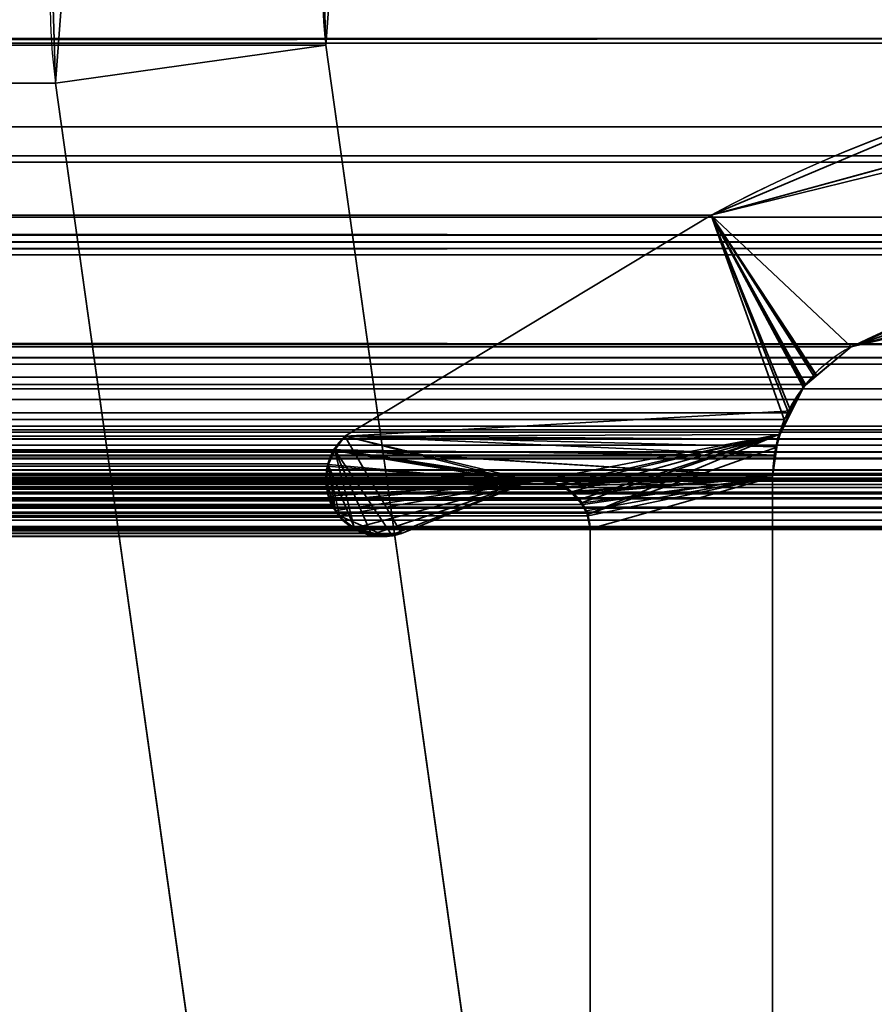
# Model space of a CAD drawing. Header units: millimetres. Extents: x -508 to 6708, y -115 to 193.
# Tile 992 of 1056: x 3399.86 to 3404.56, y 7.93 to 13.34. Entities that reach past the tile are written whole.
import ezdxf

# ---------------------------------------------------------------- set-up
doc = ezdxf.new("R2010")
doc.units = ezdxf.units.MM
doc.layers.add('151', color=7, linetype='Continuous', true_color=0xffffff)

# ---------------------------------------------------------------- blocks, each defined once
blk = doc.blocks.new('UG_SURFACE_003')
at = {"layer": '151', "color": 252, "linetype": 'Continuous', "lineweight": 35}
for points in [[(3607.5001, -10, 2215.25), (3607.5001, 174.4, 2215.25), (2392.4999, 174.4, 2215.25), (2392.4999, -10, 2215.25)], [(2542.5, -10, 2065.2499), (2542.5, 174.4, 2065.2499), (3457.5, 174.4, 2065.2499), (3457.5, -10, 2065.2499)]]:
    blk.add_3dface(points, dxfattribs=at)
blk = doc.blocks.new('UG_SURFACE_210')
at = {"layer": '151', "color": 252, "linetype": 'Continuous', "lineweight": 35}
for points in [[(3400.0385, 13.6483, 2007.2885), (2599.9401, 12.9913, 2007.3099), (2599.9615, 13.6483, 2007.2885)], [(3400.0385, 13.6483, 2007.2885), (3400.0599, 12.9913, 2007.3099), (2599.9401, 12.9913, 2007.3099)], [(3400.0599, 12.9913, 2007.3099), (3400.0385, 13.6483, 2007.2885), (3401.5343, 13.5371, 2008.7843), (3401.5453, 13.2001, 2008.7953)], [(2598.4657, 13.5371, 2008.7843), (2598.4547, 13.2001, 2008.7953), (3401.5453, 13.2001, 2008.7953)], [(2598.4657, 13.5371, 2008.7843), (3401.5453, 13.2001, 2008.7953), (3401.5343, 13.5371, 2008.7843)], [(2585.5, -21.92, 2021.75), (3414.5, -21.92, 2021.75), (3414.5, 13.42, 2021.75), (2585.5, 13.42, 2021.75)], [(2586.9999, -21.92, 2020.2501), (2586.9999, 13.42, 2020.2501), (3413.0001, 13.42, 2020.2501), (3413.0001, -21.92, 2020.2501)], [(2598.4547, 13.2001, 2008.7953), (2597.5218, 6.5631, 2009.7282), (3402.4782, 6.5631, 2009.7282), (3401.5453, 13.2001, 2008.7953)], [(3400.9926, 6.3544, 2008.2426), (3400.0599, 12.9913, 2007.3099), (3401.5453, 13.2001, 2008.7953), (3402.4782, 6.5631, 2009.7282)], [(2599.9401, 12.9913, 2007.3099), (3400.0599, 12.9913, 2007.3099), (3400.9926, 6.3544, 2008.2426), (2599.0074, 6.3544, 2008.2426)]]:
    blk.add_3dface(points, dxfattribs=at)
blk = doc.blocks.new('UG_SURFACE_211')
at = {"layer": '151', "color": 252, "linetype": 'Continuous', "lineweight": 35}
for points in [[(3400.0385, 13.6483, 2007.2885), (3400.1567, 14.2948, -7.75), (3400.0599, 12.9913, -7.75)], [(3400.0599, 12.9913, -7.75), (3400.1567, 14.2948, -7.75), (3401.5951, 13.8687, -7.75), (3401.5453, 13.2001, -7.75)], [(3401.5343, 13.5371, 2008.7843), (3401.5453, 13.2001, -7.75), (3401.5951, 13.8687, -7.75)], [(3400.0599, 12.9913, -7.75), (3400.0599, 12.9913, 2007.3099), (3400.0385, 13.6483, 2007.2885)], [(3401.5453, 13.2001, 2008.7953), (3401.5343, 13.5371, 2008.7843), (3400.0385, 13.6483, 2007.2885), (3400.0599, 12.9913, 2007.3099)], [(3401.5343, 13.5371, 2008.7843), (3401.5453, 13.2001, 2008.7953), (3401.5453, 13.2001, -7.75)], [(3400.9926, 6.3544, -7.75), (3400.0599, 12.9913, -7.75), (3401.5453, 13.2001, -7.75), (3402.4782, 6.5631, -7.75)], [(3402.4782, 6.5631, 2009.7282), (3401.5453, 13.2001, 2008.7953), (3400.0599, 12.9913, 2007.3099), (3400.9926, 6.3544, 2008.2426)], [(3401.5453, 13.2001, 2008.7953), (3402.4782, 6.5631, 2009.7282), (3402.4782, 6.5631, -7.75), (3401.5453, 13.2001, -7.75)], [(3400.0599, 12.9913, 2007.3099), (3400.0599, 12.9913, -7.75), (3400.9926, 6.3544, -7.75), (3400.9926, 6.3544, 2008.2426)]]:
    blk.add_3dface(points, dxfattribs=at)
blk = doc.blocks.new('UG_SURFACE_217')
at = {"layer": '151', "color": 7, "linetype": 'Continuous', "lineweight": 35}
for points in [[(2590.1845, 12.7511, 2017.0655), (3409.8155, 12.7511, 2017.0655), (3407.3503, 13.2116, 2014.6003), (2592.6497, 13.2116, 2014.6003)], [(2592.7813, 13.2362, 2014.4687), (2592.6497, 13.2116, 2014.6003), (3407.3503, 13.2116, 2014.6003)], [(2592.7813, 13.2362, 2014.4687), (3407.3503, 13.2116, 2014.6003), (3407.2187, 13.2362, 2014.4687)], [(3407.2187, 13.2362, 2014.4687), (2595.1421, 12.5924, 2012.1078), (2592.7813, 13.2362, 2014.4687)], [(3407.2187, 13.2362, 2014.4687), (3404.8579, 12.5924, 2012.1078), (2595.1421, 12.5924, 2012.1078)], [(3410.85, 12.5578, 2018.1), (3409.8155, 12.7511, 2017.0655), (2590.1845, 12.7511, 2017.0655), (2589.15, 12.5578, 2018.1)], [(2589.15, 12.5578, 2018.1), (2588.3482, 12.1555, 2018.9021), (3411.6518, 12.1555, 2018.9021)], [(2589.15, 12.5578, 2018.1), (3411.6518, 12.1555, 2018.9021), (3410.85, 12.5578, 2018.1)], [(2595.1421, 12.5924, 2012.1078), (3404.8579, 12.5924, 2012.1078), (3403.6629, 12.2666, 2010.9129), (2596.3371, 12.2666, 2010.9129)], [(3405.9768, 12.084, 2013.2267), (3404.4323, 11.5427, 2011.6823), (3403.6629, 12.2666, 2010.9129), (3404.8579, 12.5924, 2012.1078)], [(3408.4382, 12.0475, 2015.6882), (2591.5618, 12.0441, 2015.6882), (2592.4995, 12.2561, 2014.7505)], [(2592.4995, 12.2561, 2014.7505), (2593.6971, 11.9776, 2013.5529), (3406.2877, 12.1186, 2013.5379)], [(3406.2877, 12.1186, 2013.5379), (3407.5217, 12.2561, 2014.7717), (2592.4995, 12.2561, 2014.7505)], [(3407.5217, 12.2561, 2014.7717), (3408.4382, 12.0475, 2015.6882), (2592.4995, 12.2561, 2014.7505)], [(3403.6629, 12.2666, 2010.9129), (3401.65, 11.0514, 2008.8999), (2598.35, 11.0514, 2008.8999), (2596.3371, 12.2666, 2010.9129)], [(3401.65, 11.0514, 2008.8999), (3403.6629, 12.2666, 2010.9129), (3404.0649, 11.1441, 2011.3151), (3404.0091, 10.9475, 2011.2591)], [(3403.6629, 12.2666, 2010.9129), (3404.4323, 11.5427, 2011.6823), (3404.2304, 11.377, 2011.4803)], [(3403.6629, 12.2666, 2010.9129), (3404.181, 11.3367, 2011.4312), (3404.0871, 11.1807, 2011.337)], [(3404.0871, 11.1807, 2011.337), (3404.0649, 11.1441, 2011.3151), (3403.6629, 12.2666, 2010.9129)], [(3404.2304, 11.377, 2011.4803), (3404.181, 11.3367, 2011.4312), (3403.6629, 12.2666, 2010.9129)], [(3413.4445, 11.0875, 2020.6945), (3411.6518, 12.1555, 2018.9021), (2588.3482, 12.1555, 2018.9021), (2586.5555, 11.0875, 2020.6945)], [(3405.9768, 12.084, 2013.2267), (3406.2877, 12.1186, 2013.5379), (2593.6971, 11.9776, 2013.5529)], [(3405.9768, 12.084, 2013.2267), (2593.6971, 11.9776, 2013.5529), (2595.5677, 11.5427, 2011.6823)], [(2595.5677, 11.5427, 2011.6823), (3404.4323, 11.5427, 2011.6823), (3405.9768, 12.084, 2013.2267)], [(3410.5949, 11.5565, 2017.8449), (2589.4051, 11.5565, 2017.8449), (2591.5618, 12.0441, 2015.6882)], [(2591.5618, 12.0441, 2015.6882), (3408.4382, 12.0475, 2015.6882), (3410.5949, 11.5565, 2017.8449)], [(2589.2897, 11.4744, 2017.9603), (2589.4051, 11.5565, 2017.8449), (3410.5949, 11.5565, 2017.8449)], [(3410.5949, 11.5565, 2017.8449), (3410.713, 11.4838, 2017.9632), (2589.2897, 11.4744, 2017.9603)], [(2595.7696, 11.377, 2011.4803), (3404.2304, 11.377, 2011.4803), (3404.4323, 11.5427, 2011.6823), (2595.5677, 11.5427, 2011.6823)], [(2589.1531, 11.3772, 2018.0972), (2589.2897, 11.4744, 2017.9603), (3410.713, 11.4838, 2017.9632)], [(3410.713, 11.4838, 2017.9632), (3410.7702, 11.4486, 2018.0202), (2589.1531, 11.3772, 2018.0972)], [(3410.7702, 11.4486, 2018.0202), (2589.1099, 11.3156, 2018.1401), (2589.1531, 11.3772, 2018.0972)], [(3410.7702, 11.4486, 2018.0202), (3410.8899, 11.3131, 2018.1398), (2589.1099, 11.3156, 2018.1401)], [(3404.181, 11.3367, 2011.4312), (2595.7696, 11.377, 2011.4803), (2595.819, 11.3367, 2011.4312)], [(3404.181, 11.3367, 2011.4312), (3404.2304, 11.377, 2011.4803), (2595.7696, 11.377, 2011.4803)], [(2589.0219, 11.19, 2018.2281), (2589.1099, 11.3156, 2018.1401), (3410.8899, 11.3131, 2018.1398)], [(3410.8899, 11.3131, 2018.1398), (3410.9421, 11.2541, 2018.1921), (2589.0219, 11.19, 2018.2281)], [(2595.819, 11.3367, 2011.4312), (3404.0871, 11.1807, 2011.337), (3404.181, 11.3367, 2011.4312)], [(2595.819, 11.3367, 2011.4312), (2595.9129, 11.1807, 2011.337), (3404.0871, 11.1807, 2011.337)], [(3410.9421, 11.2541, 2018.1921), (2588.9926, 11.1062, 2018.2574), (2589.0219, 11.19, 2018.2281)], [(3410.9421, 11.2541, 2018.1921), (3411.0098, 11.1076, 2018.2598), (2588.9926, 11.1062, 2018.2574)], [(3404.0091, 10.9475, 2011.2591), (2595.9129, 11.1807, 2011.337), (2595.9351, 11.1441, 2011.3151)], [(3404.0091, 10.9475, 2011.2591), (3404.0649, 11.1441, 2011.3151), (2595.9129, 11.1807, 2011.337)], [(3404.0649, 11.1441, 2011.3151), (3404.0871, 11.1807, 2011.337), (2595.9129, 11.1807, 2011.337)], [(3404.0089, 10.9448, 2011.2588), (2595.9351, 11.1441, 2011.3151), (2595.9909, 10.9475, 2011.2591)], [(2595.9351, 11.1441, 2011.3151), (3404.0089, 10.9448, 2011.2588), (3404.0091, 10.9475, 2011.2591)], [(2588.9547, 10.9977, 2018.2953), (2588.9926, 11.1062, 2018.2574), (3411.0098, 11.1076, 2018.2598)], [(3411.0098, 11.1076, 2018.2598), (3411.0248, 11.0751, 2018.275), (2588.9547, 10.9977, 2018.2953)], [(2586.5009, 11.0381, 2020.7491), (2586.4761, 11.0155, 2020.7739), (3413.533, 11.0032, 2020.7829)], [(2586.5555, 11.0875, 2020.6945), (2586.5009, 11.0381, 2020.7491), (3413.4982, 11.0362, 2020.7484)], [(3413.533, 11.0032, 2020.7829), (3413.4982, 11.0362, 2020.7484), (2586.5009, 11.0381, 2020.7491)], [(3413.4982, 11.0362, 2020.7484), (3413.4445, 11.0875, 2020.6945), (2586.5555, 11.0875, 2020.6945)], [(3411.0248, 11.0751, 2018.275), (3411.0615, 10.8663, 2018.3115), (2588.9547, 10.9977, 2018.2953)], [(2598.4089, 10.9819, 2008.841), (2598.35, 11.0514, 2008.8999), (3401.65, 11.0514, 2008.8999)], [(2598.4089, 10.9819, 2008.841), (3401.65, 11.0514, 2008.8999), (3401.5877, 10.9763, 2008.8377)], [(3401.5877, 10.9763, 2008.8377), (3401.65, 11.0514, 2008.8999), (3404.0091, 10.9475, 2011.2591), (3404.0089, 10.9448, 2011.2588)], [(3413.552, 10.9651, 2020.802), (2586.4761, 11.0155, 2020.7739), (2586.4515, 10.9779, 2020.7984)], [(2586.4761, 11.0155, 2020.7739), (3413.552, 10.9651, 2020.802), (3413.533, 11.0032, 2020.7829)], [(3411.0615, 10.8663, 2018.3115), (2588.9385, 10.8663, 2018.3115), (2588.9547, 10.9977, 2018.2953)], [(3401.5877, 10.9763, 2008.8377), (2598.4128, 10.9737, 2008.8372), (2598.4089, 10.9819, 2008.841)], [(2586.432, 10.9257, 2020.8182), (2586.4217, 10.8984, 2020.8285), (3413.5852, 10.846, 2020.8352)], [(3413.552, 10.9651, 2020.802), (2586.4472, 10.9663, 2020.8027), (2586.432, 10.9257, 2020.8182)], [(2586.432, 10.9257, 2020.8182), (3413.569, 10.9316, 2020.8189), (3413.552, 10.9651, 2020.802)], [(2586.432, 10.9257, 2020.8182), (3413.5697, 10.9274, 2020.8199), (3413.569, 10.9316, 2020.8189)], [(3413.5852, 10.846, 2020.8352), (3413.5697, 10.9274, 2020.8199), (2586.432, 10.9257, 2020.8182)], [(2586.4515, 10.9779, 2020.7984), (2586.4472, 10.9663, 2020.8027), (3413.552, 10.9651, 2020.802)], [(2595.9909, 10.9475, 2011.2591), (2595.9911, 10.9448, 2011.2588), (3404.0089, 10.9448, 2011.2588)], [(2596, 10.8277, 2011.25), (3404, 10.8277, 2011.25), (3404.0089, 10.9448, 2011.2588), (2595.9911, 10.9448, 2011.2588)], [(3401.5877, 10.9763, 2008.8377), (3401.5868, 10.9742, 2008.8367), (2598.4128, 10.9737, 2008.8372)], [(2598.4402, 10.9155, 2008.8098), (2598.4128, 10.9737, 2008.8372), (3401.5868, 10.9742, 2008.8367)], [(2598.4402, 10.9155, 2008.8098), (3401.5868, 10.9742, 2008.8367), (3401.5551, 10.8998, 2008.805)], [(3402.6484, 10.798, 2009.8984), (3401.5534, 10.8867, 2008.8034), (3401.5551, 10.8998, 2008.805), (3401.5868, 10.9742, 2008.8367)], [(3401.5868, 10.9742, 2008.8367), (3401.5877, 10.9763, 2008.8377), (3402.6484, 10.798, 2009.8984)], [(3401.5877, 10.9763, 2008.8377), (3404, 10.8277, 2011.25), (3402.755, 10.8066, 2010.005), (3402.7162, 10.8082, 2009.9661)], [(3402.7162, 10.8082, 2009.9661), (3402.6484, 10.798, 2009.8984), (3401.5877, 10.9763, 2008.8377)], [(3404.0089, 10.9448, 2011.2588), (3404, 10.8277, 2011.25), (3401.5877, 10.9763, 2008.8377)], [(2586.4217, 10.8984, 2020.8285), (2586.4155, 10.8381, 2020.8344), (3413.5852, 10.846, 2020.8352)], [(3401.5551, 10.8998, 2008.805), (2598.4461, 10.8862, 2008.8038), (2598.4402, 10.9155, 2008.8098)], [(3401.5551, 10.8998, 2008.805), (3401.5534, 10.8867, 2008.8034), (2598.4461, 10.8862, 2008.8038)], [(2598.4552, 10.8424, 2008.7948), (2598.4461, 10.8862, 2008.8038), (3401.5534, 10.8867, 2008.8034)], [(2598.4552, 10.8424, 2008.7948), (3401.5534, 10.8867, 2008.8034), (3401.5439, 10.8115, 2008.7938)], [(3401.5465, 10.7913, 2008.7965), (3401.5439, 10.8115, 2008.7938), (3401.5534, 10.8867, 2008.8034), (3402.6484, 10.798, 2009.8984)], [(3413.5845, 10.8085, 2020.8344), (2586.4155, 10.8381, 2020.8344), (2586.4146, 10.8282, 2020.8354)], [(2586.4146, 10.8282, 2020.8354), (2586.4282, 10.7445, 2020.822), (3413.5718, 10.7445, 2020.822)], [(3413.5718, 10.7445, 2020.822), (3413.5845, 10.8085, 2020.8344), (2586.4146, 10.8282, 2020.8354)], [(2586.4155, 10.8381, 2020.8344), (3413.5849, 10.8384, 2020.8352), (3413.5852, 10.846, 2020.8352)], [(3413.5845, 10.8085, 2020.8344), (3413.5849, 10.8384, 2020.8352), (2586.4155, 10.8381, 2020.8344)], [(3412.3995, 10.8171, 2019.6495), (2587.6005, 10.8171, 2019.6495), (2587.6145, 10.8176, 2019.6357)], [(3412.313, 10.819, 2019.563), (3412.3828, 10.8211, 2019.6328), (2587.6145, 10.8176, 2019.6357)], [(3412.3828, 10.8211, 2019.6328), (3412.3857, 10.8204, 2019.6357), (2587.6145, 10.8176, 2019.6357)], [(2587.6145, 10.8176, 2019.6357), (3412.3857, 10.8204, 2019.6357), (3412.3995, 10.8171, 2019.6495)], [(2587.6145, 10.8176, 2019.6357), (2587.687, 10.8202, 2019.563), (3412.313, 10.819, 2019.563)], [(3412.2686, 10.8177, 2019.5186), (2587.687, 10.8202, 2019.563), (2587.7166, 10.8212, 2019.5334)], [(3412.2686, 10.8177, 2019.5186), (3412.313, 10.819, 2019.563), (2587.687, 10.8202, 2019.563)], [(2587.7166, 10.8212, 2019.5334), (3412.2388, 10.8044, 2019.4888), (3412.2686, 10.8177, 2019.5186)], [(2587.7166, 10.8212, 2019.5334), (2587.7602, 10.7999, 2019.4898), (3412.2388, 10.8044, 2019.4888)], [(2588.9385, 5.7187, 2018.3115), (2588.9385, 10.8663, 2018.3115), (3411.0615, 10.8663, 2018.3115), (3411.0615, 5.7187, 2018.3115)], [(2596, 10.8277, 2011.25), (2596, 4.7035, 2011.25), (3404, 4.7035, 2011.25), (3404, 10.8277, 2011.25)], [(3401.5439, 10.8115, 2008.7938), (2598.4526, 10.791, 2008.7974), (2598.4552, 10.8424, 2008.7948)], [(3404, 10.8277, 2011.25), (3402.8556, 10.7747, 2010.1056), (3402.8022, 10.7917, 2010.0522), (3402.755, 10.8066, 2010.005)], [(3404, 10.8277, 2011.25), (3402.9016, 10.7431, 2010.1516), (3402.8766, 10.7603, 2010.1266), (3402.8556, 10.7747, 2010.1056)], [(3404, 10.8277, 2011.25), (3402.9586, 10.6764, 2010.2086), (3402.9372, 10.7014, 2010.1871), (3402.9016, 10.7431, 2010.1516)], [(3404, 10.8277, 2011.25), (3402.9863, 10.6145, 2010.2363), (3402.9799, 10.6288, 2010.2298), (3402.9586, 10.6764, 2010.2086)], [(3402.998, 10.5427, 2010.2479), (3402.9965, 10.5516, 2010.2465), (3402.9863, 10.6145, 2010.2363), (3404, 10.8277, 2011.25)], [(3404, 10.8277, 2011.25), (3404, 4.7035, 2011.25), (3402.998, 6.7467, 2010.2479), (3402.998, 10.5427, 2010.2479)], [(3412.3995, 10.8171, 2019.6495), (3413.197, 10.5484, 2020.447), (2586.803, 10.5484, 2020.447), (2587.6005, 10.8171, 2019.6495)], [(3412.1997, 10.787, 2019.4497), (3412.2388, 10.8044, 2019.4888), (2587.7602, 10.7999, 2019.4898)], [(3412.1997, 10.787, 2019.4497), (2587.7602, 10.7999, 2019.4898), (2587.8184, 10.7715, 2019.4316)], [(2587.8184, 10.7715, 2019.4316), (3412.1828, 10.7698, 2019.4328), (3412.1997, 10.787, 2019.4497)], [(3412.1828, 10.7698, 2019.4328), (2587.8184, 10.7715, 2019.4316), (2587.8265, 10.7677, 2019.4235)], [(2587.8265, 10.7677, 2019.4235), (3412.1268, 10.713, 2019.3768), (3412.1828, 10.7698, 2019.4328)], [(2587.8265, 10.7677, 2019.4235), (2587.8732, 10.7133, 2019.3768), (3412.1268, 10.713, 2019.3768)], [(3402.8556, 10.7747, 2010.1056), (2597.1239, 10.7572, 2010.1261), (2597.1966, 10.7966, 2010.0534)], [(3402.8556, 10.7747, 2010.1056), (3402.8766, 10.7603, 2010.1266), (2597.1239, 10.7572, 2010.1261)], [(3402.8556, 10.7747, 2010.1056), (2597.1966, 10.7966, 2010.0534), (2597.1973, 10.7967, 2010.0527)], [(2597.1973, 10.7967, 2010.0527), (2597.2838, 10.8082, 2009.9661), (3402.7162, 10.8082, 2009.9661)], [(3402.7162, 10.8082, 2009.9661), (3402.755, 10.8066, 2010.005), (2597.1973, 10.7967, 2010.0527)], [(3402.755, 10.8066, 2010.005), (3402.8022, 10.7917, 2010.0522), (2597.1973, 10.7967, 2010.0527)], [(2597.1973, 10.7967, 2010.0527), (3402.8022, 10.7917, 2010.0522), (3402.8556, 10.7747, 2010.1056)], [(3402.7162, 10.8082, 2009.9661), (2597.2838, 10.8082, 2009.9661), (2597.3184, 10.805, 2009.9316)], [(2597.3184, 10.805, 2009.9316), (3402.6484, 10.798, 2009.8984), (3402.7162, 10.8082, 2009.9661)], [(2597.3184, 10.805, 2009.9316), (2597.3516, 10.798, 2009.8984), (3402.6484, 10.798, 2009.8984)], [(3401.9601, 10.5173, 2009.2101), (3402.6484, 10.798, 2009.8984), (2597.3516, 10.798, 2009.8984), (2598.0399, 10.5173, 2009.2101)], [(2598.4509, 10.758, 2008.7991), (3401.5465, 10.7913, 2008.7965), (3401.5541, 10.7351, 2008.8041)], [(2598.4509, 10.758, 2008.7991), (2598.4526, 10.791, 2008.7974), (3401.5465, 10.7913, 2008.7965)], [(3401.5439, 10.8115, 2008.7938), (3401.5465, 10.7913, 2008.7965), (2598.4526, 10.791, 2008.7974)], [(3402.6484, 10.798, 2009.8984), (3401.5694, 10.6962, 2008.8193), (3401.5541, 10.7351, 2008.8041), (3401.5465, 10.7913, 2008.7965)], [(3401.6161, 10.6163, 2008.8661), (3401.5806, 10.6675, 2008.8305), (3401.5694, 10.6962, 2008.8193), (3402.6484, 10.798, 2009.8984)], [(3401.6161, 10.6163, 2008.8661), (3402.6484, 10.798, 2009.8984), (3401.9601, 10.5173, 2009.2101), (3401.8741, 10.5032, 2009.124)], [(2586.4322, 10.736, 2020.8178), (3413.5678, 10.736, 2020.8178), (3413.5718, 10.7445, 2020.822), (2586.4282, 10.7445, 2020.822)], [(3413.5313, 10.662, 2020.7813), (2586.4322, 10.736, 2020.8178), (2586.4687, 10.662, 2020.7813)], [(3413.5313, 10.662, 2020.7813), (3413.5678, 10.736, 2020.8178), (2586.4322, 10.736, 2020.8178)], [(3412.1211, 10.7072, 2019.371), (2587.8732, 10.7133, 2019.3768), (2587.8799, 10.7055, 2019.3701)], [(3412.1211, 10.7072, 2019.371), (3412.1268, 10.713, 2019.3768), (2587.8732, 10.7133, 2019.3768)], [(3402.9016, 10.7431, 2010.1516), (2597.0628, 10.7013, 2010.1871), (2597.0993, 10.7439, 2010.1507)], [(3402.9016, 10.7431, 2010.1516), (3402.9372, 10.7014, 2010.1871), (2597.0628, 10.7013, 2010.1871)], [(3402.9016, 10.7431, 2010.1516), (2597.0993, 10.7439, 2010.1507), (2597.1239, 10.7572, 2010.1261)], [(2597.1239, 10.7572, 2010.1261), (3402.8766, 10.7603, 2010.1266), (3402.9016, 10.7431, 2010.1516)], [(3401.5541, 10.7351, 2008.8041), (2598.4309, 10.6957, 2008.8191), (2598.4509, 10.758, 2008.7991)], [(3401.5541, 10.7351, 2008.8041), (3401.5694, 10.6962, 2008.8193), (2598.4309, 10.6957, 2008.8191)], [(2586.4687, 10.662, 2020.7813), (2586.4725, 10.6583, 2020.7775), (3413.5275, 10.6582, 2020.7775), (3413.5313, 10.662, 2020.7813)], [(3413.5275, 10.6582, 2020.7775), (2586.4725, 10.6583, 2020.7775), (2586.539, 10.5917, 2020.7109)], [(2586.539, 10.5917, 2020.7109), (3413.461, 10.5914, 2020.7112), (3413.5275, 10.6582, 2020.7775)], [(2587.8799, 10.7055, 2019.3701), (3412.0889, 10.6334, 2019.3388), (3412.1211, 10.7072, 2019.371)], [(2587.8799, 10.7055, 2019.3701), (2587.9111, 10.6334, 2019.3388), (3412.0889, 10.6334, 2019.3388)], [(3402.9586, 10.6764, 2010.2086), (2597.0201, 10.6288, 2010.2298), (2597.0414, 10.6764, 2010.2086)], [(3402.9586, 10.6764, 2010.2086), (3402.9799, 10.6288, 2010.2298), (2597.0201, 10.6288, 2010.2298)], [(3402.9586, 10.6764, 2010.2086), (2597.0414, 10.6764, 2010.2086), (2597.0628, 10.7013, 2010.1871)], [(2597.0628, 10.7013, 2010.1871), (3402.9372, 10.7014, 2010.1871), (3402.9586, 10.6764, 2010.2086)], [(3401.5806, 10.6675, 2008.8305), (2598.3837, 10.6166, 2008.8663), (2598.4263, 10.6814, 2008.8236)], [(3401.5806, 10.6675, 2008.8305), (3401.6161, 10.6163, 2008.8661), (2598.3837, 10.6166, 2008.8663)], [(2598.4263, 10.6814, 2008.8236), (3401.5694, 10.6962, 2008.8193), (3401.5806, 10.6675, 2008.8305)], [(2598.4263, 10.6814, 2008.8236), (2598.4309, 10.6957, 2008.8191), (3401.5694, 10.6962, 2008.8193)], [(3412.0889, 6.3541, 2019.3388), (3412.0889, 10.6334, 2019.3388), (2587.9111, 10.6334, 2019.3388), (2587.9111, 6.3541, 2019.3388)], [(3402.9863, 10.6145, 2010.2363), (2597.0035, 10.5516, 2010.2465), (2597.0137, 10.6145, 2010.2363)], [(3402.9863, 10.6145, 2010.2363), (3402.9965, 10.5516, 2010.2465), (2597.0035, 10.5516, 2010.2465)], [(2597.0137, 10.6145, 2010.2363), (2597.0201, 10.6288, 2010.2298), (3402.9799, 10.6288, 2010.2298), (3402.9863, 10.6145, 2010.2363)], [(2598.326, 10.5603, 2008.924), (3401.6228, 10.6068, 2008.8727), (3401.7012, 10.547, 2008.9512)], [(2598.326, 10.5603, 2008.924), (2598.3772, 10.6068, 2008.8727), (3401.6228, 10.6068, 2008.8727)], [(2598.3772, 10.6068, 2008.8727), (2598.3837, 10.6166, 2008.8663), (3401.6161, 10.6163, 2008.8661)], [(3401.6161, 10.6163, 2008.8661), (3401.6228, 10.6068, 2008.8727), (2598.3772, 10.6068, 2008.8727)], [(3401.7012, 10.547, 2008.9512), (3401.6228, 10.6068, 2008.8727), (3401.6161, 10.6163, 2008.8661), (3401.8741, 10.5032, 2009.124)], [(3413.46, 10.5905, 2020.71), (2586.539, 10.5917, 2020.7109), (2586.5412, 10.5896, 2020.7088)], [(3413.46, 10.5905, 2020.71), (3413.461, 10.5914, 2020.7112), (2586.539, 10.5917, 2020.7109)], [(3413.46, 10.5905, 2020.71), (2586.5412, 10.5896, 2020.7088), (2586.6218, 10.5554, 2020.6282)], [(2586.6218, 10.5554, 2020.6282), (3413.3782, 10.5552, 2020.6282), (3413.46, 10.5905, 2020.71)], [(3413.3782, 10.5552, 2020.6282), (2586.6218, 10.5554, 2020.6282), (2586.658, 10.54, 2020.592)], [(3413.3439, 10.5404, 2020.5939), (3413.3782, 10.5552, 2020.6282), (2586.658, 10.54, 2020.592)], [(2586.7829, 10.5429, 2020.467), (3413.197, 10.5484, 2020.447), (3413.2912, 10.5433, 2020.5414)], [(2586.7829, 10.5429, 2020.467), (2586.803, 10.5484, 2020.447), (3413.197, 10.5484, 2020.447)], [(2597.0035, 10.5516, 2010.2465), (3402.9965, 10.5516, 2010.2465), (3402.998, 10.5427, 2010.2479), (2597.002, 10.5427, 2010.2479)], [(3401.7203, 10.5324, 2008.9703), (2598.2211, 10.5179, 2009.0289), (2598.299, 10.5494, 2008.9509)], [(3401.7012, 10.547, 2008.9512), (2598.299, 10.5494, 2008.9509), (2598.326, 10.5603, 2008.924)], [(2598.299, 10.5494, 2008.9509), (3401.7012, 10.547, 2008.9512), (3401.7203, 10.5324, 2008.9703)], [(3413.3439, 10.5404, 2020.5939), (2586.658, 10.54, 2020.592), (2586.7088, 10.5412, 2020.5412)], [(2586.7088, 10.5412, 2020.5412), (3413.2912, 10.5433, 2020.5414), (3413.3439, 10.5404, 2020.5939)], [(3413.2912, 10.5433, 2020.5414), (2586.7088, 10.5412, 2020.5412), (2586.7829, 10.5429, 2020.467)], [(3402.998, 10.5427, 2010.2479), (3402.998, 6.7467, 2010.2479), (2597.002, 6.7467, 2010.2479), (2597.002, 10.5427, 2010.2479)], [(3401.9601, 10.5173, 2009.2101), (2598.0399, 10.5173, 2009.2101), (2598.1262, 10.5091, 2009.1238)], [(2598.1262, 10.5091, 2009.1238), (3401.8741, 10.5032, 2009.124), (3401.9601, 10.5173, 2009.2101)], [(3401.8567, 10.5004, 2009.1066), (2598.1262, 10.5091, 2009.1238), (2598.1853, 10.5034, 2009.0647)], [(3401.8567, 10.5004, 2009.1066), (3401.8741, 10.5032, 2009.124), (2598.1262, 10.5091, 2009.1238)], [(2598.1853, 10.5034, 2009.0647), (3401.7785, 10.5188, 2009.0284), (3401.8567, 10.5004, 2009.1066)], [(2598.1853, 10.5034, 2009.0647), (2598.2211, 10.5179, 2009.0289), (3401.7785, 10.5188, 2009.0284)], [(3401.7203, 10.5324, 2008.9703), (3401.7785, 10.5188, 2009.0284), (2598.2211, 10.5179, 2009.0289)], [(3401.7012, 10.547, 2008.9512), (3401.8741, 10.5032, 2009.124), (3401.8567, 10.5004, 2009.1066), (3401.7785, 10.5188, 2009.0284)], [(3401.7785, 10.5188, 2009.0284), (3401.7203, 10.5324, 2008.9703), (3401.7012, 10.547, 2008.9512)]]:
    blk.add_3dface(points, dxfattribs=at)
blk = doc.blocks.new('UG_SURFACE_218')
at = {"layer": '151', "color": 7, "linetype": 'Continuous', "lineweight": 35}
for points in [[(3403.6629, 12.2666, 2010.9129), (3406.3408, 12.9246, 2013.5908), (3405.0703, 12.8596, -7.75)], [(3406.3408, 12.9246, 2013.5908), (3403.6629, 12.2666, 2010.9129), (3404.4323, 11.5427, 2011.6823), (3405.9706, 11.8991, 2013.2208)], [(3405.0703, 12.8596, -7.75), (3403.6629, 12.2666, -7.75), (3403.6629, 12.2666, 2010.9129)], [(3405.0179, 11.7957, -7.75), (3404.4323, 11.5427, -7.75), (3403.6629, 12.2666, -7.75), (3405.0703, 12.8596, -7.75)], [(3403.6629, 12.2666, -7.75), (3401.65, 11.0514, -7.75), (3401.65, 11.0514, 2008.8999), (3403.6629, 12.2666, 2010.9129)], [(3401.65, 11.0514, -7.75), (3403.6629, 12.2666, -7.75), (3404.1743, 11.3282, -7.75), (3404.1057, 11.1916, -7.75)], [(3403.6629, 12.2666, 2010.9129), (3401.65, 11.0514, 2008.8999), (3404.0346, 11.0607, 2011.2846), (3404.1007, 11.1889, 2011.3509)], [(3403.6629, 12.2666, -7.75), (3404.4323, 11.5427, -7.75), (3404.243, 11.3854, -7.75)], [(3404.243, 11.3854, -7.75), (3404.1743, 11.3282, -7.75), (3403.6629, 12.2666, -7.75)], [(3403.6629, 12.2666, 2010.9129), (3404.1691, 11.3216, 2011.4191), (3404.2404, 11.3814, 2011.4903)], [(3404.2404, 11.3814, 2011.4903), (3404.4323, 11.5427, 2011.6823), (3403.6629, 12.2666, 2010.9129)], [(3404.1007, 11.1889, 2011.3509), (3404.1691, 11.3216, 2011.4191), (3403.6629, 12.2666, 2010.9129)], [(3405.9706, 11.9548, -7.75), (3405.9706, 11.8991, 2013.2208), (3404.4323, 11.5427, 2011.6823)], [(3404.4323, 11.5427, 2011.6823), (3405.0179, 11.7957, -7.75), (3405.9706, 11.9548, -7.75)], [(3404.4323, 11.5427, 2011.6823), (3404.4323, 11.5427, -7.75), (3405.0179, 11.7957, -7.75)], [(3404.4323, 11.5427, -7.75), (3404.4323, 11.5427, 2011.6823), (3404.2404, 11.3814, 2011.4903)], [(3404.2404, 11.3814, 2011.4903), (3404.243, 11.3854, -7.75), (3404.4323, 11.5427, -7.75)], [(3404.243, 11.3854, -7.75), (3404.2404, 11.3814, 2011.4903), (3404.1691, 11.3216, 2011.4191)], [(3404.1691, 11.3216, 2011.4191), (3404.1743, 11.3282, -7.75), (3404.243, 11.3854, -7.75)], [(3404.1691, 11.3216, 2011.4191), (3404.1007, 11.1889, 2011.3509), (3404.1057, 11.1916, -7.75)], [(3404.1691, 11.3216, 2011.4191), (3404.1057, 11.1916, -7.75), (3404.1743, 11.3282, -7.75)], [(3404.1057, 11.1916, -7.75), (3404.0277, 11.0359, -7.75), (3401.65, 11.0514, -7.75)], [(3404.0277, 11.0359, -7.75), (3404.1057, 11.1916, -7.75), (3404.1007, 11.1889, 2011.3509)], [(3404.0277, 11.0359, -7.75), (3404.1007, 11.1889, 2011.3509), (3404.0346, 11.0607, 2011.2846)], [(3401.65, 11.0514, -7.75), (3401.5958, 10.9786, -7.75), (3401.5932, 10.9786, 2008.8432)], [(3401.5932, 10.9786, 2008.8432), (3401.65, 11.0514, 2008.8999), (3401.65, 11.0514, -7.75)], [(3401.65, 11.0514, 2008.8999), (3401.5932, 10.9786, 2008.8432), (3401.9032, 10.5143, 2009.1531), (3401.9601, 10.5173, 2009.2101)], [(3404.022, 10.9929, -7.75), (3404, 10.8277, -7.75), (3401.5958, 10.9786, -7.75), (3401.65, 11.0514, -7.75)], [(3402.6821, 10.8051, 2009.932), (3402.7162, 10.8082, 2009.9661), (3404.0346, 11.0607, 2011.2846), (3401.65, 11.0514, 2008.8999)], [(3401.65, 11.0514, -7.75), (3404.0277, 11.0359, -7.75), (3404.022, 10.9929, -7.75)], [(3401.65, 11.0514, 2008.8999), (3402.6484, 10.798, 2009.8984), (3402.6821, 10.8051, 2009.932)], [(3401.9601, 10.5173, 2009.2101), (3402.6484, 10.798, 2009.8984), (3401.65, 11.0514, 2008.8999)], [(3404.0346, 11.0607, 2011.2846), (3402.7162, 10.8082, 2009.9661), (3402.8115, 10.7875, 2010.0615)], [(3402.8115, 10.7875, 2010.0615), (3402.8454, 10.7801, 2010.0954), (3404.0346, 11.0607, 2011.2846)], [(3404.0346, 11.0607, 2011.2846), (3402.8454, 10.7801, 2010.0954), (3402.89, 10.7442, 2010.1399)], [(3402.89, 10.7442, 2010.1399), (3402.9386, 10.705, 2010.1886), (3404.0346, 11.0607, 2011.2846)], [(3404.0346, 11.0607, 2011.2846), (3402.9386, 10.705, 2010.1886), (3402.9489, 10.6862, 2010.1988)], [(3402.9489, 10.6862, 2010.1988), (3402.9837, 10.6222, 2010.2339), (3404.0346, 11.0607, 2011.2846)], [(3404.0244, 10.9915, 2011.2743), (3404.0346, 11.0607, 2011.2846), (3402.9837, 10.6222, 2010.2339), (3402.9839, 10.6216, 2010.2339)], [(3404.0346, 11.0607, 2011.2846), (3404.022, 10.9929, -7.75), (3404.0277, 11.0359, -7.75)], [(3404.0346, 11.0607, 2011.2846), (3404.0244, 10.9915, 2011.2743), (3404.022, 10.9929, -7.75)], [(3402.9839, 10.6216, 2010.2339), (3402.998, 10.5427, 2010.2479), (3404, 10.8277, 2011.25), (3404.0244, 10.9915, 2011.2743)], [(3404.022, 10.9929, -7.75), (3404.0244, 10.9915, 2011.2743), (3404, 10.8277, 2011.25)], [(3404, 10.8277, 2011.25), (3404, 10.8277, -7.75), (3404.022, 10.9929, -7.75)], [(3401.5958, 10.9786, -7.75), (3401.5725, 10.9473, -7.75), (3401.557, 10.8953, 2008.8069)], [(3401.557, 10.8953, 2008.8069), (3401.5782, 10.9593, 2008.8282), (3401.5958, 10.9786, -7.75)], [(3401.7015, 10.5519, 2008.9514), (3401.5932, 10.9786, 2008.8432), (3401.5782, 10.9593, 2008.8282), (3401.557, 10.8953, 2008.8069)], [(3401.5725, 10.9473, -7.75), (3401.5596, 10.8957, -7.75), (3401.557, 10.8953, 2008.8069)], [(3401.5596, 10.8957, -7.75), (3401.5725, 10.9473, -7.75), (3401.5958, 10.9786, -7.75), (3402.6484, 10.798, -7.75)], [(3401.5782, 10.9593, 2008.8282), (3401.5932, 10.9786, 2008.8432), (3401.5958, 10.9786, -7.75)], [(3401.7015, 10.5519, 2008.9514), (3401.7878, 10.5084, 2009.0377), (3401.7971, 10.5089, 2009.0473), (3401.5932, 10.9786, 2008.8432)], [(3401.7971, 10.5089, 2009.0473), (3401.9032, 10.5143, 2009.1531), (3401.5932, 10.9786, 2008.8432)], [(3401.5958, 10.9786, -7.75), (3402.7162, 10.8082, -7.75), (3402.6821, 10.8051, -7.75)], [(3402.6821, 10.8051, -7.75), (3402.6484, 10.798, -7.75), (3401.5958, 10.9786, -7.75)], [(3402.7162, 10.8082, -7.75), (3401.5958, 10.9786, -7.75), (3404, 10.8277, -7.75)], [(3401.5596, 10.8957, -7.75), (3401.5443, 10.835, -7.75), (3401.547, 10.8101, 2008.7969)], [(3402.6484, 10.798, -7.75), (3401.5479, 10.8108, -7.75), (3401.5443, 10.835, -7.75), (3401.5596, 10.8957, -7.75)], [(3401.547, 10.8101, 2008.7969), (3401.5481, 10.8687, 2008.7981), (3401.5596, 10.8957, -7.75)], [(3401.5985, 10.6444, 2008.8484), (3401.557, 10.8953, 2008.8069), (3401.5481, 10.8687, 2008.7981), (3401.547, 10.8101, 2008.7969)], [(3401.5481, 10.8687, 2008.7981), (3401.557, 10.8953, 2008.8069), (3401.5596, 10.8957, -7.75)], [(3401.557, 10.8953, 2008.8069), (3401.5985, 10.6444, 2008.8484), (3401.6228, 10.6068, 2008.8727)], [(3401.6228, 10.6068, 2008.8727), (3401.6545, 10.5755, 2008.9045), (3401.7015, 10.5519, 2008.9514), (3401.557, 10.8953, 2008.8069)], [(3401.5443, 10.835, -7.75), (3401.5479, 10.8108, -7.75), (3401.547, 10.8101, 2008.7969)], [(3402.8118, 10.7909, -7.75), (3402.7162, 10.8082, -7.75), (3404, 10.8277, -7.75)], [(3404, 10.8277, -7.75), (3402.828, 10.7879, -7.75), (3402.8118, 10.7909, -7.75)], [(3402.8907, 10.7476, -7.75), (3402.828, 10.7879, -7.75), (3404, 10.8277, -7.75)], [(3404, 10.8277, -7.75), (3402.9121, 10.7338, -7.75), (3402.8907, 10.7476, -7.75)], [(3402.9462, 10.685, -7.75), (3402.9121, 10.7338, -7.75), (3404, 10.8277, -7.75)], [(3404, 10.8277, -7.75), (3402.9763, 10.6419, -7.75), (3402.9462, 10.685, -7.75)], [(3402.998, 10.5427, -7.75), (3402.9808, 10.6209, -7.75), (3402.9763, 10.6419, -7.75), (3404, 10.8277, -7.75)], [(3404, 10.8277, -7.75), (3404, 4.7035, -7.75), (3402.998, 6.7467, -7.75), (3402.998, 10.5427, -7.75)], [(3404, 4.7035, 2011.25), (3404, 10.8277, 2011.25), (3402.998, 10.5427, 2010.2479), (3402.998, 6.7467, 2010.2479)], [(3404, 10.8277, 2011.25), (3404, 4.7035, 2011.25), (3404, 4.7035, -7.75), (3404, 10.8277, -7.75)], [(3401.546, 10.777, 2008.796), (3401.5479, 10.8108, -7.75), (3401.5605, 10.7233, -7.75)], [(3401.546, 10.777, 2008.796), (3401.547, 10.8101, 2008.7969), (3401.5479, 10.8108, -7.75)], [(3401.5985, 10.6444, 2008.8484), (3401.547, 10.8101, 2008.7969), (3401.546, 10.777, 2008.796), (3401.5608, 10.7246, 2008.8108)], [(3401.5605, 10.7233, -7.75), (3401.5608, 10.7246, 2008.8108), (3401.546, 10.777, 2008.796)], [(3402.6484, 10.798, -7.75), (3401.5605, 10.7233, -7.75), (3401.5479, 10.8108, -7.75)], [(3401.6006, 10.644, -7.75), (3401.5627, 10.7075, -7.75), (3401.5605, 10.7233, -7.75), (3402.6484, 10.798, -7.75)], [(3402.6484, 10.798, -7.75), (3401.7024, 10.5477, -7.75), (3401.6228, 10.6068, -7.75), (3401.6006, 10.644, -7.75)], [(3401.7987, 10.5127, -7.75), (3401.7277, 10.529, -7.75), (3401.7024, 10.5477, -7.75), (3402.6484, 10.798, -7.75)], [(3401.9027, 10.5083, -7.75), (3401.8524, 10.5004, -7.75), (3401.7987, 10.5127, -7.75), (3402.6484, 10.798, -7.75)], [(3402.6484, 10.798, -7.75), (3401.9601, 10.5173, -7.75), (3401.9027, 10.5083, -7.75)], [(3401.9601, 10.5173, -7.75), (3402.6484, 10.798, -7.75), (3402.6484, 10.798, 2009.8984), (3401.9601, 10.5173, 2009.2101)], [(3402.6821, 10.8051, 2009.932), (3402.6484, 10.798, -7.75), (3402.6821, 10.8051, -7.75)], [(3402.6821, 10.8051, 2009.932), (3402.6484, 10.798, 2009.8984), (3402.6484, 10.798, -7.75)], [(3402.6821, 10.8051, -7.75), (3402.7162, 10.8082, 2009.9661), (3402.6821, 10.8051, 2009.932)], [(3402.6821, 10.8051, -7.75), (3402.7162, 10.8082, -7.75), (3402.7162, 10.8082, 2009.9661)], [(3402.8118, 10.7909, -7.75), (3402.8115, 10.7875, 2010.0615), (3402.7162, 10.8082, 2009.9661)], [(3402.7162, 10.8082, 2009.9661), (3402.7162, 10.8082, -7.75), (3402.8118, 10.7909, -7.75)], [(3402.8115, 10.7875, 2010.0615), (3402.8118, 10.7909, -7.75), (3402.828, 10.7879, -7.75)], [(3402.8115, 10.7875, 2010.0615), (3402.828, 10.7879, -7.75), (3402.8907, 10.7476, -7.75)], [(3402.8907, 10.7476, -7.75), (3402.8454, 10.7801, 2010.0954), (3402.8115, 10.7875, 2010.0615)], [(3402.8907, 10.7476, -7.75), (3402.89, 10.7442, 2010.1399), (3402.8454, 10.7801, 2010.0954)], [(3401.5713, 10.6865, 2008.8212), (3401.5608, 10.7246, 2008.8108), (3401.5605, 10.7233, -7.75)], [(3401.5713, 10.6865, 2008.8212), (3401.5605, 10.7233, -7.75), (3401.5627, 10.7075, -7.75)], [(3401.5608, 10.7246, 2008.8108), (3401.5713, 10.6865, 2008.8212), (3401.5985, 10.6444, 2008.8484)], [(3402.89, 10.7442, 2010.1399), (3402.8907, 10.7476, -7.75), (3402.9121, 10.7338, -7.75)], [(3402.9462, 10.685, -7.75), (3402.9386, 10.705, 2010.1886), (3402.89, 10.7442, 2010.1399)], [(3402.89, 10.7442, 2010.1399), (3402.9121, 10.7338, -7.75), (3402.9462, 10.685, -7.75)], [(3401.5627, 10.7075, -7.75), (3401.5985, 10.6444, 2008.8484), (3401.5713, 10.6865, 2008.8212)], [(3401.5627, 10.7075, -7.75), (3401.6006, 10.644, -7.75), (3401.5985, 10.6444, 2008.8484)], [(3402.9462, 10.685, -7.75), (3402.9489, 10.6862, 2010.1988), (3402.9386, 10.705, 2010.1886)], [(3402.9489, 10.6862, 2010.1988), (3402.9462, 10.685, -7.75), (3402.9763, 10.6419, -7.75)], [(3402.9763, 10.6419, -7.75), (3402.9837, 10.6222, 2010.2339), (3402.9489, 10.6862, 2010.1988)], [(3401.6228, 10.6068, -7.75), (3401.6228, 10.6068, 2008.8727), (3401.5985, 10.6444, 2008.8484)], [(3401.5985, 10.6444, 2008.8484), (3401.6006, 10.644, -7.75), (3401.6228, 10.6068, -7.75)], [(3401.6545, 10.5755, 2008.9045), (3401.6228, 10.6068, -7.75), (3401.7024, 10.5477, -7.75)], [(3401.6545, 10.5755, 2008.9045), (3401.6228, 10.6068, 2008.8727), (3401.6228, 10.6068, -7.75)], [(3402.9837, 10.6222, 2010.2339), (3402.9763, 10.6419, -7.75), (3402.9808, 10.6209, -7.75)], [(3402.9808, 10.6209, -7.75), (3402.9839, 10.6216, 2010.2339), (3402.9837, 10.6222, 2010.2339)], [(3402.9839, 10.6216, 2010.2339), (3402.9808, 10.6209, -7.75), (3402.998, 10.5427, -7.75)], [(3402.998, 10.5427, -7.75), (3402.998, 10.5427, 2010.2479), (3402.9839, 10.6216, 2010.2339)], [(3401.7024, 10.5477, -7.75), (3401.7015, 10.5519, 2008.9514), (3401.6545, 10.5755, 2008.9045)], [(3401.7878, 10.5084, 2009.0377), (3401.7015, 10.5519, 2008.9514), (3401.7024, 10.5477, -7.75)], [(3401.7878, 10.5084, 2009.0377), (3401.7024, 10.5477, -7.75), (3401.7277, 10.529, -7.75)], [(3401.7878, 10.5084, 2009.0377), (3401.7277, 10.529, -7.75), (3401.7987, 10.5127, -7.75)], [(3401.7987, 10.5127, -7.75), (3401.7971, 10.5089, 2009.0473), (3401.7878, 10.5084, 2009.0377)], [(3401.8524, 10.5004, -7.75), (3401.9032, 10.5143, 2009.1531), (3401.7971, 10.5089, 2009.0473)], [(3401.7971, 10.5089, 2009.0473), (3401.7987, 10.5127, -7.75), (3401.8524, 10.5004, -7.75)], [(3401.8524, 10.5004, -7.75), (3401.9027, 10.5083, -7.75), (3401.9032, 10.5143, 2009.1531)], [(3401.9032, 10.5143, 2009.1531), (3401.9027, 10.5083, -7.75), (3401.9601, 10.5173, -7.75)], [(3401.9601, 10.5173, -7.75), (3401.9601, 10.5173, 2009.2101), (3401.9032, 10.5143, 2009.1531)], [(3402.998, 10.5427, -7.75), (3402.998, 6.7467, -7.75), (3402.998, 6.7467, 2010.2479), (3402.998, 10.5427, 2010.2479)]]:
    blk.add_3dface(points, dxfattribs=at)

msp = doc.modelspace()

# ---------------------------------------------------------------- linework, layer by layer
at = {"layer": '151', "color": 253, "linetype": 'Continuous', "lineweight": -3}
for p, q in [((3401.5453, 13.2001, 2008.7953), (2598.4547, 13.2001, 2008.7953)), ((3401.5453, 13.2001, 2008.7953), (3402.4781, 6.5631, 2009.7281)), ((3401.5453, 13.2001, -7.75), (3402.4781, 6.5631, -7.75)), ((3401.5453, 13.2001, 2008.7953), (3402.4781, 6.5631, 2009.7281)), ((3401.5453, 13.2001, -7.75), (3401.5453, 13.2001, 2008.7953)), ((3400.0599, 12.9913, 2007.3099), (2599.9401, 12.9913, 2007.3099)), ((3400.0599, 12.9913, 2007.3099), (3400.9927, 6.3544, 2008.2427)), ((3400.0599, 12.9913, 2007.3099), (3400.9927, 6.3544, 2008.2427)), ((3400.0599, 12.9913, -7.75), (3400.9927, 6.3544, -7.75)), ((3400.0599, 12.9913, -7.75), (3400.0599, 12.9913, 2007.3099)), ((3403.663, 12.2666, 2010.913), (2596.337, 12.2666, 2010.913)), ((3401.6499, 11.0514, 2008.8999), (3403.663, 12.2666, 2010.913)), ((3403.663, 12.2666, -7.75), (3401.6499, 11.0514, -7.75)), ((3403.663, 12.2666, 2010.913), (3401.6499, 11.0514, 2008.8999)), ((3403.663, 12.2666, -7.75), (3403.663, 12.2666, 2010.913)), ((3411.652, 12.1555, 2018.902), (2588.348, 12.1555, 2018.902)), ((2589.405, 11.5565, 2017.845), (3410.595, 11.5565, 2017.845)), ((2595.5678, 11.5427, 2011.6822), (3404.4322, 11.5427, 2011.6822)), ((3404.4322, 11.5427, 2011.6822), (3404.4322, 11.5427, -7.75)), ((3413.4445, 11.0875, 2020.6945), (2586.5555, 11.0875, 2020.6945)), ((3401.6499, 11.0514, 2008.8999), (2598.3501, 11.0514, 2008.8999)), ((3401.6499, 11.0514, -7.75), (3401.6499, 11.0514, 2008.8999)), ((2588.9385, 10.8663, 2018.3115), (3411.0615, 10.8663, 2018.3115)), ((2596, 10.8277, 2011.25), (3404, 10.8277, 2011.25)), ((3404, 4.7035, 2011.25), (3404, 10.8277, 2011.25)), ((3404, 4.7035, 2011.25), (3404, 10.8277, 2011.25)), ((3404, 10.8277, 2011.25), (3404, 10.8277, -7.75)), ((3404, 10.8277, -7.75), (3404, 4.7035, -7.75)), ((3412.3996, 10.8171, 2019.6496), (2587.6004, 10.8171, 2019.6496)), ((3402.7161, 10.8082, 2009.9661), (2597.2839, 10.8082, 2009.9661)), ((3402.6485, 10.798, 2009.8985), (2597.3515, 10.798, 2009.8985)), ((3401.96, 10.5173, 2009.21), (3402.6485, 10.798, 2009.8985)), ((3401.96, 10.5173, -7.75), (3402.6485, 10.798, -7.75)), ((3401.96, 10.5173, 2009.21), (3402.6485, 10.798, 2009.8985)), ((3402.6485, 10.798, -7.75), (3402.6485, 10.798, 2009.8985)), ((3402.7161, 10.8082, -7.75), (3402.7161, 10.8082, 2009.9661)), ((3413.572, 10.7445, 2020.822), (2586.428, 10.7445, 2020.822)), ((3412.0888, 10.6334, 2019.3388), (2587.9112, 10.6334, 2019.3388)), ((3401.6227, 10.6068, 2008.8727), (2598.3773, 10.6068, 2008.8727)), ((3401.6227, 10.6068, -7.75), (3401.6227, 10.6068, 2008.8727)), ((3413.1971, 10.5484, 2020.4471), (2586.8029, 10.5484, 2020.4471)), ((3402.9979, 10.5427, 2010.2479), (2597.0021, 10.5427, 2010.2479)), ((3401.96, 10.5173, 2009.21), (2598.04, 10.5173, 2009.21)), ((3401.96, 10.5173, -7.75), (3401.96, 10.5173, 2009.21)), ((3402.9979, 10.5427, 2010.2479), (3402.9979, 6.7467, 2010.2479)), ((3402.9979, 10.5427, -7.75), (3402.9979, 6.7467, -7.75)), ((3402.9979, 10.5427, -7.75), (3402.9979, 10.5427, 2010.2479)), ((3402.9979, 6.7467, 2010.2479), (3402.9979, 10.5427, 2010.2479))]:
    msp.add_line(p, q, dxfattribs=at)
for radius in [3.08, 1.58]:
    msp.add_arc((3403.11, 13.42, -7.75), radius, 90, 188, dxfattribs=at)
at = {"layer": '151', "color": 253, "linetype": 'Continuous', "lineweight": -3, "extrusion": (-0.707107, -6.12323e-17, 0.707107)}
for major_axis, start_param, end_param in [((3.08, 0, 3.08), 1.570796, 3.281219), ((-3.08, 0, -3.08), 4.712389, 6.422812), ((-1.58, 0, -1.58), 4.712389, 6.422812), ((1.58, 0, 1.58), 1.570796, 3.281219)]:
    msp.add_ellipse((3403.11, 13.42, 2010.36), major_axis=major_axis, ratio=0.707107, start_param=start_param, end_param=end_param, dxfattribs=at)
at = {"layer": '151', "color": 253, "linetype": 'Continuous', "lineweight": -3}
for points in [[(3403.663, 12.2666, 2010.913), (3406.1674, 13.6068, 2013.4174), (3409.1854, 13.5654, 2016.4354), (3411.652, 12.1555, 2018.902)], [(3411.652, 12.1555, -7.75), (3409.1854, 13.5654, -7.75), (3406.1674, 13.6068, -7.75), (3403.663, 12.2666, -7.75)], [(3410.595, 11.5565, -7.75), (3408.6467, 12.4942, -7.75), (3406.3766, 12.4889, -7.75), (3404.4322, 11.5427, -7.75)], [(3404.4322, 11.5427, 2011.6822), (3406.3766, 12.4889, 2013.6266), (3408.6467, 12.4942, 2015.8967), (3410.595, 11.5565, 2017.845)], [(3404.4322, 11.5427, 2011.6822), (3404.1667, 11.4026, 2011.4167), (3404.0007, 11.1279, 2011.2507), (3404, 10.8277, 2011.25)], [(3404.4322, 11.5427, -7.75), (3404.1667, 11.4026, -7.75), (3404.0007, 11.1279, -7.75), (3404, 10.8277, -7.75)], [(3401.6499, 11.0514, 2008.8999), (3401.5197, 10.9364, 2008.7697), (3401.5076, 10.7374, 2008.7576), (3401.6227, 10.6068, 2008.8727)], [(3401.6499, 11.0514, -7.75), (3401.5197, 10.9364, -7.75), (3401.5076, 10.7374, -7.75), (3401.6227, 10.6068, -7.75)], [(3402.7161, 10.8082, 2009.9661), (3402.6931, 10.8075, 2009.9431), (3402.6708, 10.804, 2009.9208), (3402.6485, 10.798, 2009.8985)], [(3402.6485, 10.798, -7.75), (3402.6708, 10.804, -7.75), (3402.6931, 10.8075, -7.75), (3402.7161, 10.8082, -7.75)], [(3402.7161, 10.8082, -7.75), (3402.8673, 10.8125, -7.75), (3402.9936, 10.6939, -7.75), (3402.9979, 10.5427, -7.75)], [(3402.9979, 10.5427, 2010.2479), (3402.9936, 10.6939, 2010.2436), (3402.8673, 10.8125, 2010.1173), (3402.7161, 10.8082, 2009.9661)], [(3401.6227, 10.6068, -7.75), (3401.7069, 10.5116, -7.75), (3401.8397, 10.4762, -7.75), (3401.96, 10.5173, -7.75)], [(3401.96, 10.5173, 2009.21), (3401.8397, 10.4762, 2009.0897), (3401.7069, 10.5116, 2008.9569), (3401.6227, 10.6068, 2008.8727)]]:
    msp.add_open_spline(points, degree=3, dxfattribs=at)
for points, knots in [([(3403.663, 12.2666, 2010.913), (3404.948, 12.9543, 2012.198), (3406.2993, 13.26, 2013.5493), (3409.0277, 13.2249, 2016.2777), (3410.3787, 12.8833, 2017.6287), (3411.652, 12.1555, 2018.902)], [0, 0, 0, 0, 0.5, 0.5, 1, 1, 1, 1]), ([(3410.595, 11.5565, 2017.845), (3409.603, 12.034, 2016.853), (3408.5601, 12.2584, 2015.8101), (3406.4653, 12.2538, 2013.7153), (3405.423, 12.0249, 2012.673), (3404.4322, 11.5427, 2011.6822)], [0, 0, 0, 0, 0.5, 0.5, 1, 1, 1, 1]), ([(3404.4322, 11.5427, 2011.6822), (3404.3416, 11.4949, 2011.5916), (3404.2541, 11.4266, 2011.5041), (3404.1361, 11.2813, 2011.3861), (3404.0958, 11.2163, 2011.3458), (3404.0392, 11.0836, 2011.2892), (3404.0196, 11.0166, 2011.2696), (3404.0032, 10.9082, 2011.2532), (3404.0001, 10.8679, 2011.2501), (3404, 10.8277, 2011.25)], [0, 0, 0, 0, 0.414476, 0.414476, 0.668143, 0.668143, 0.8804, 0.8804, 1, 1, 1, 1]), ([(3401.6499, 11.0514, 2008.8999), (3401.6268, 11.031, 2008.8768), (3401.6052, 11.0058, 2008.8552), (3401.5741, 10.9535, 2008.8241), (3401.5628, 10.9275, 2008.8128), (3401.5474, 10.872, 2008.7974), (3401.5434, 10.8414, 2008.7934), (3401.5441, 10.7856, 2008.7941), (3401.5477, 10.7594, 2008.7977), (3401.5605, 10.711, 2008.8105), (3401.5697, 10.6881, 2008.8197), (3401.5927, 10.6448, 2008.8427), (3401.6071, 10.6245, 2008.8571), (3401.6227, 10.6068, 2008.8727)], [0, 0, 0, 0, 0.216863, 0.216863, 0.383756, 0.383756, 0.552397, 0.552397, 0.697708, 0.697708, 0.841881, 0.841881, 1, 1, 1, 1]), ([(3402.7161, 10.8082, 2009.9661), (3402.7132, 10.8081, 2009.9632), (3402.7104, 10.808, 2009.9604), (3402.7046, 10.8076, 2009.9546), (3402.7017, 10.8074, 2009.9517), (3402.696, 10.8069, 2009.946), (3402.6931, 10.8066, 2009.9431), (3402.6874, 10.8059, 2009.9374), (3402.6845, 10.8055, 2009.9345), (3402.6788, 10.8046, 2009.9288), (3402.676, 10.8041, 2009.926), (3402.6703, 10.803, 2009.9203), (3402.6674, 10.8025, 2009.9174), (3402.6592, 10.8007, 2009.9092), (3402.6538, 10.7994, 2009.9038), (3402.6485, 10.798, 2009.8985)], [0, 0, 0, 0, 0.126778, 0.126778, 0.253555, 0.253555, 0.380333, 0.380333, 0.50711, 0.50711, 0.633887, 0.633887, 0.760663, 0.760663, 1, 1, 1, 1]), ([(3402.9979, 10.5427, 2010.2479), (3402.9972, 10.5673, 2010.2472), (3402.9931, 10.5919, 2010.2431), (3402.9794, 10.6369, 2010.2294), (3402.9698, 10.6578, 2010.2198), (3402.9505, 10.6896, 2010.2005), (3402.9416, 10.7019, 2010.1916), (3402.9224, 10.724, 2010.1724), (3402.9123, 10.7341, 2010.1623), (3402.887, 10.7555, 2010.137), (3402.8716, 10.766, 2010.1216), (3402.8236, 10.7923, 2010.0736), (3402.7893, 10.8027, 2010.0393), (3402.7421, 10.8081, 2009.9921), (3402.7291, 10.8086, 2009.9791), (3402.7161, 10.8082, 2009.9661)], [0, 0, 0, 0, 0.140983, 0.140983, 0.280767, 0.280767, 0.380246, 0.380246, 0.479533, 0.479533, 0.616902, 0.616902, 0.895772, 0.895772, 1, 1, 1, 1]), ([(3401.6227, 10.6068, 2008.8727), (3401.6372, 10.5904, 2008.8872), (3401.6529, 10.5761, 2008.9029), (3401.6856, 10.5514, 2008.9356), (3401.7027, 10.541, 2008.9527), (3401.7377, 10.5239, 2008.9877), (3401.7557, 10.5171, 2009.0057), (3401.7829, 10.5095, 2009.0329), (3401.7921, 10.5074, 2009.0421), (3401.8196, 10.5022, 2009.0696), (3401.8381, 10.5005, 2009.0881), (3401.8913, 10.5002, 2009.1413), (3401.9263, 10.5057, 2009.1763), (3401.96, 10.5173, 2009.21)], [0, 0, 0, 0, 0.157135, 0.157135, 0.313935, 0.313935, 0.470548, 0.470548, 0.548565, 0.548565, 0.705062, 0.705062, 1, 1, 1, 1])]:
    msp.add_open_spline(points, degree=3, knots=knots, dxfattribs=at)

# ---------------------------------------------------------------- block references
for name in ['UG_SURFACE_003', 'UG_SURFACE_210', 'UG_SURFACE_211', 'UG_SURFACE_217', 'UG_SURFACE_218']:
    msp.add_blockref(name, (0, 0), dxfattribs=at)

doc.saveas('drawing.dxf')
